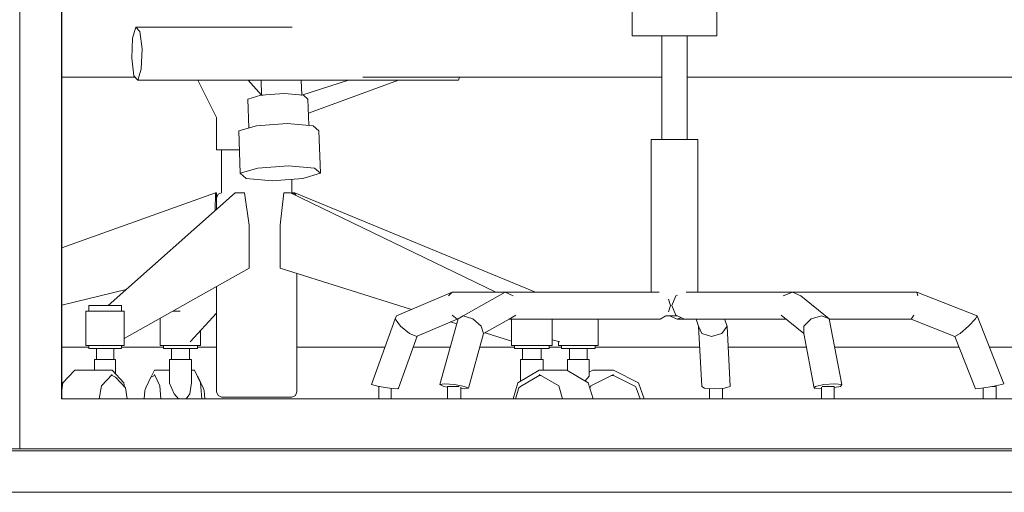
# Model space of a CAD drawing. Header units: millimetres. Extents: x -30280 to 309309, y -17460 to 4378.
# Tile 577 of 656: x 152909 to 153857, y -14962 to -14507. Entities that reach past the tile are written whole.
import ezdxf

# ---------------------------------------------------------------- set-up
doc = ezdxf.new("R2010")
doc.units = ezdxf.units.MM
doc.header["$MEASUREMENT"] = 0
doc.linetypes.add('Wipeout_Contour', pattern=[1000, 0, -1000])
for name, color, linetype, lineweight in [('P1_PLANTA PRIMERA_4_10_ESTR_Fotjats_Pluma_Nº__1', 7, 'Continuous', 5), ('P1_PLANTA PRIMERA_4_12_FAÇ_Façana_Pluma_Nº__1', 7, 'Continuous', 5), ('P1_PLANTA PRIMERA_4_12_FAÇ_Façana_Pluma_Nº__47', 7, 'Continuous', 20), ('P1_PLANTA PRIMERA_4_Nuevo_08_E_Envans secs_Pluma_Nº__1', 7, 'Continuous', 5), ('P1_PLANTA PRIMERA_4_Nuevo_09_EI_Mobiliari general_Pluma_Nº__1', 7, 'Continuous', 5), ('P1_PLANTA PRIMERA_4_Nuevo_14_PAV_Soft Light Grey 0554_Pluma_Nº__29', 7, 'Continuous', 20)]:
    doc.layers.add(name, color=color, linetype=linetype, lineweight=lineweight)
for name, color, linetype in [('P1_PLANTA PRIMERA_4_12_FAÇ_Façana', 7, 'Continuous'), ('P1_PLANTA PRIMERA_4_Nuevo_08_E_Envans secs', 7, 'Continuous'), ('P1_PLANTA PRIMERA_4_Nuevo_09_EI_Mobiliari general', 7, 'Continuous')]:
    doc.layers.add(name, color=color, linetype=linetype)

msp = doc.modelspace()

# ---------------------------------------------------------------- linework, layer by layer
at = {"layer": 'P1_PLANTA PRIMERA_4_10_ESTR_Fotjats_Pluma_Nº__1', "color": 7, "linetype": 'Continuous', "lineweight": 5}
msp.add_line((164561.98, -14962.05), (140173.67, -14962.05), dxfattribs=at)

# ---------------------------------------------------------------- wipeouts: each hides what was drawn before it
at = {"color": 254, "linetype": 'Wipeout_Contour', "lineweight": 0, "ltscale": 460891.31129}
msp.add_wipeout([(152909.35, -14862.11), (152909.35, -14872.05), (152909.5, -14862.1)], dxfattribs=at).dxf.layer = 'P1_PLANTA PRIMERA_4_12_FAÇ_Façana'

# ---------------------------------------------------------------- next in the draw order: wipeouts: each hides what was drawn before it
at = {"color": 254, "linetype": 'Wipeout_Contour', "lineweight": 0, "ltscale": 3788428.048967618}
msp.add_wipeout([(151929.43, -14920.05), (152109.25, -14920.05), (152109.25, -12822.05), (153097.12, -12822.05), (154230.12, -12822.05), (154230.12, -14920.05), (155537.96, -14920.05), (155537.96, -12822.05), (156437.96, -12822.05), (156437.96, -14920.05), (157818.19, -14920.05), (157818.19, -12822.05), (158718.18, -12822.05), (158718.18, -14920.05), (160090.33, -14920.05), (160090.33, -12822.05), (160990.33, -12822.05), (160990.33, -14920.05), (161049.99, -14920.05), (161049.99, -12850.05), (161049.87, -12800.05), (161068.87, -12800.05), (161068.87, -12475.05), (151929.43, -12475.05)], dxfattribs=at).dxf.layer = 'P1_PLANTA PRIMERA_4_Nuevo_08_E_Envans secs'

# ---------------------------------------------------------------- next in the draw order: wipeouts: each hides what was drawn before it
at = {"color": 254, "linetype": 'Wipeout_Contour', "lineweight": 0, "ltscale": 460790.899298}
msp.add_wipeout([(152909.35, -14492.05), (152909.35, -14562.05), (152909.5, -14492.05)], dxfattribs=at).dxf.layer = 'P1_PLANTA PRIMERA_4_Nuevo_09_EI_Mobiliari general'
at = {"color": 254, "linetype": 'Wipeout_Contour', "lineweight": 0, "ltscale": 460859.171408}
msp.add_wipeout([(152909.35, -14750.38), (152909.35, -14762.15), (152909.5, -14750.32)], dxfattribs=at).dxf.layer = 'P1_PLANTA PRIMERA_4_Nuevo_09_EI_Mobiliari general'
at = {"color": 254, "linetype": 'Wipeout_Contour', "lineweight": 0, "ltscale": 460881.388889}
msp.add_wipeout([(152909.35, -14820.52), (152909.35, -14852.12), (152909.5, -14820.92)], dxfattribs=at).dxf.layer = 'P1_PLANTA PRIMERA_4_Nuevo_09_EI_Mobiliari general'
at = {"color": 254, "linetype": 'Wipeout_Contour', "lineweight": 0, "ltscale": 460895.441774}
msp.add_wipeout([(152909.35, -14876.35), (152909.35, -14886.14), (152909.5, -14876.42)], dxfattribs=at).dxf.layer = 'P1_PLANTA PRIMERA_4_Nuevo_09_EI_Mobiliari general'

# ---------------------------------------------------------------- next in the draw order: wipeouts: each hides what was drawn before it
at = {"color": 254, "linetype": 'Wipeout_Contour', "lineweight": 0, "ltscale": 460856.211382}
msp.add_wipeout([(152909.35, -14740.85), (152909.35, -14750.38), (152909.5, -14740.8)], dxfattribs=at).dxf.layer = 'P1_PLANTA PRIMERA_4_Nuevo_09_EI_Mobiliari general'
at = {"color": 254, "linetype": 'Wipeout_Contour', "lineweight": 0, "ltscale": 460864.187125}
msp.add_wipeout([(152909.35, -14762.15), (152909.35, -14790.78), (152909.5, -14762.11)], dxfattribs=at).dxf.layer = 'P1_PLANTA PRIMERA_4_Nuevo_09_EI_Mobiliari general'
at = {"color": 254, "linetype": 'Wipeout_Contour', "lineweight": 0, "ltscale": 460888.321233}
msp.add_wipeout([(152909.35, -14852.12), (152909.35, -14860.65), (152909.5, -14852.52)], dxfattribs=at).dxf.layer = 'P1_PLANTA PRIMERA_4_Nuevo_09_EI_Mobiliari general'
at = {"color": 254, "linetype": 'Wipeout_Contour', "lineweight": 0, "ltscale": 460899.606551}
msp.add_wipeout([(152909.35, -14886.14), (152909.35, -14909.96), (152909.5, -14885.78)], dxfattribs=at).dxf.layer = 'P1_PLANTA PRIMERA_4_Nuevo_09_EI_Mobiliari general'

# ---------------------------------------------------------------- next in the draw order: wipeouts: each hides what was drawn before it
at = {"color": 254, "linetype": 'Wipeout_Contour', "lineweight": 0, "ltscale": 614240.709497}
msp.add_wipeout([(152909.5, -14872.05), (152949.5, -14872.05), (152949.5, -12862.05), (152909.5, -12862.05)], dxfattribs=at).dxf.layer = 'P1_PLANTA PRIMERA_4_Nuevo_08_E_Envans secs'

# ---------------------------------------------------------------- next in the draw order: linework, layer by layer
at = {"layer": 'P1_PLANTA PRIMERA_4_Nuevo_09_EI_Mobiliari general_Pluma_Nº__1', "color": 7, "linetype": 'Continuous', "lineweight": 5}
for p, q in [((152909.5, -14562.05), (152909.35, -14562.05)), ((152909.5, -14740.8), (152909.35, -14740.85)), ((152909.5, -14791.12), (152909.35, -14791.15)), ((152909.5, -14794.42), (152909.35, -14794.22)), ((152909.5, -14860.62), (152909.35, -14860.65)), ((152909.35, -14862.11), (152909.5, -14862.1))]:
    msp.add_line(p, q, dxfattribs=at)

# ---------------------------------------------------------------- next in the draw order: wipeouts: each hides what was drawn before it
at = {"color": 254, "linetype": 'Wipeout_Contour', "lineweight": 0, "ltscale": 925738.870361}
msp.add_wipeout([(152909.5, -14920.05), (154230.12, -14920.05), (154230.12, -14872.05), (154190.25, -14872.05), (152949.5, -14872.05), (152909.5, -14872.05)], dxfattribs=at).dxf.layer = 'P1_PLANTA PRIMERA_4_Nuevo_08_E_Envans secs'

# ---------------------------------------------------------------- next in the draw order: linework, layer by layer
at = {"layer": 'P1_PLANTA PRIMERA_4_12_FAÇ_Façana_Pluma_Nº__47', "color": 7, "linetype": 'Continuous', "lineweight": 20}
msp.add_line((152909.5, -14872.05), (152909.35, -14872.05), dxfattribs=at)
at = {"layer": 'P1_PLANTA PRIMERA_4_Nuevo_08_E_Envans secs_Pluma_Nº__1', "color": 7, "linetype": 'Continuous', "lineweight": 5}
for p, q in [((152909.5, -14872.05), (152909.5, -12862.05)), ((152909.35, -12872.05), (152909.35, -14872.05)), ((152909.35, -14872.05), (152909.35, -14920.05)), ((152909.5, -14920.05), (152909.5, -14872.05))]:
    msp.add_line(p, q, dxfattribs=at)
at = {"layer": 'P1_PLANTA PRIMERA_4_Nuevo_09_EI_Mobiliari general_Pluma_Nº__1', "color": 7, "linetype": 'Continuous', "lineweight": 5}
for p, q in [((152909.35, -14876.35), (152909.5, -14876.42)), ((152909.35, -14886.14), (152909.5, -14885.78)), ((152909.5, -14910.33), (152909.35, -14909.96)), ((152909.5, -14919.68), (152909.35, -14919.76))]:
    msp.add_line(p, q, dxfattribs=at)
at = {"layer": 'P1_PLANTA PRIMERA_4_Nuevo_14_PAV_Soft Light Grey 0554_Pluma_Nº__29', "color": 7, "linetype": 'Continuous', "lineweight": 20}
msp.add_line((161069.43, -14920.05), (151941.36, -14920.05), dxfattribs=at)
at = {"layer": 'P1_PLANTA PRIMERA_4_Nuevo_14_PAV_Soft Light Grey 0554_Pluma_Nº__29', "color": 7, "linetype": 'Continuous', "lineweight": 20, "flags": 128}
msp.add_lwpolyline([(161069.43, -14922.05), (151941.36, -14922.05)], dxfattribs=at)

# ---------------------------------------------------------------- next in the draw order: wipeouts: each hides what was drawn before it
at = {"color": 254, "linetype": 'Wipeout_Contour', "lineweight": 0, "ltscale": 616791.831278}
msp.add_wipeout([(152949.52, -14872.05), (154190.25, -14872.05), (154190.25, -12862.05), (152949.52, -12862.05)], dxfattribs=at).dxf.layer = 'P1_PLANTA PRIMERA_4_Nuevo_08_E_Envans secs'

# ---------------------------------------------------------------- next in the draw order: linework, layer by layer
at = {"layer": 'P1_PLANTA PRIMERA_4_12_FAÇ_Façana_Pluma_Nº__1', "color": 7, "linetype": 'Continuous', "lineweight": 5}
for p, q in [((152975.84, -14822.05), (152949.7, -14822.05)), ((153047.53, -14822.05), (153007.17, -14822.05)), ((153098.79, -14822.05), (153080.33, -14822.05)), ((153260.91, -14822.05), (153175.98, -14822.05)), ((153323.64, -14822.05), (153288.1, -14822.05)), ((153385.36, -14822.05), (153352.12, -14822.05)), ((153430.69, -14822.05), (153418.84, -14822.05)), ((153563.65, -14822.05), (153463.05, -14822.05)), ((153666.31, -14822.05), (153590.99, -14822.05)), ((153813.35, -14822.05), (153693.4, -14822.05)), ((153971.31, -14822.05), (153842.32, -14822.05))]:
    msp.add_line(p, q, dxfattribs=at)
at = {"layer": 'P1_PLANTA PRIMERA_4_Nuevo_08_E_Envans secs_Pluma_Nº__1', "color": 7, "linetype": 'Continuous', "lineweight": 5}
for p, q in [((152949.5, -12862.05), (152949.5, -14872.05)), ((152949.7, -14872.05), (152949.52, -12862.05)), ((152949.55, -14872.05), (152949.55, -12862.05)), ((152949.7, -12862.05), (152949.7, -14872.05)), ((152949.5, -14872.05), (154190.25, -14872.05))]:
    msp.add_line(p, q, dxfattribs=at)
at = {"layer": 'P1_PLANTA PRIMERA_4_Nuevo_09_EI_Mobiliari general_Pluma_Nº__1', "color": 7, "linetype": 'Continuous', "lineweight": 5}
for p, q in [((153498.79, -14522.05), (153498.79, -14482.05)), ((153580.16, -14522.05), (153580.16, -14482.05)), ((153021.21, -14513.83), (153017.93, -14524.48)), ((153025, -14518.12), (153021.21, -14513.83)), ((153021.21, -14513.83), (153171.36, -14513.83)), ((153017.93, -14524.48), (153017.09, -14543.84)), ((153027.08, -14534.84), (153025, -14518.12)), ((153502.24, -14522.05), (153498.79, -14522.05)), ((153527.5, -14522.05), (153502.24, -14522.05)), ((153527.27, -14622.05), (153527.27, -14522.05)), ((153559.77, -14522.05), (153527.5, -14522.05)), ((153551.68, -14622.05), (153551.68, -14522.05)), ((153580.16, -14522.05), (153559.77, -14522.05)), ((153017.09, -14543.84), (153019.18, -14560.56)), ((153026.24, -14554.2), (153027.08, -14534.84)), ((153020.5, -14562.05), (152949.7, -14562.05)), ((153019.18, -14560.56), (153022.97, -14564.85)), ((153022.97, -14564.85), (153026.24, -14554.2)), ((153527.27, -14562.05), (153239.52, -14562.05)), ((153331.72, -14564.85), (153332.58, -14562.05)), ((154190.25, -14562.05), (153551.68, -14562.05)), ((153022.97, -14564.85), (153080.86, -14564.85)), ((153080.86, -14564.85), (153098.79, -14600.84)), ((153080.86, -14564.85), (153129.1, -14564.85)), ((153142.06, -14579.24), (153129.1, -14564.85)), ((153129.1, -14564.85), (153225.59, -14564.85)), ((153142.06, -14579.24), (153141.57, -14564.85)), ((153180.66, -14579.24), (153180.16, -14564.85)), ((153225.59, -14564.85), (153180.66, -14579.24)), ((153187.08, -14596.75), (153273.83, -14564.85)), ((153225.59, -14564.85), (153273.83, -14564.85)), ((153273.83, -14564.85), (153331.72, -14564.85)), ((153128.73, -14583.22), (153141.44, -14579.4)), ((153141.44, -14579.4), (153163.67, -14577.82)), ((153143.69, -14579.24), (153142.06, -14579.24)), ((153163.67, -14577.82), (153182.38, -14579.4)), ((153180.66, -14579.24), (153180.49, -14579.24)), ((153182.38, -14579.4), (153186.62, -14583.22)), ((153128.73, -14583.22), (153129.68, -14610.97)), ((153186.62, -14583.22), (153187.49, -14608.39)), ((153098.79, -14631.92), (153098.79, -14600.84)), ((153120.13, -14613.83), (153137.09, -14608.74)), ((153137.09, -14608.74), (153166.72, -14606.64)), ((153166.72, -14606.64), (153191.67, -14608.74)), ((153191.67, -14608.74), (153197.32, -14613.83)), ((153120.13, -14613.83), (153121.54, -14654.65)), ((153197.32, -14613.83), (153198.73, -14654.65)), ((153519, -14622.05), (153517.1, -14622.05)), ((153517.1, -14769.05), (153517.1, -14622.05)), ((153532.89, -14622.05), (153519, -14622.05)), ((153550.64, -14622.05), (153532.89, -14622.05)), ((153561.85, -14622.05), (153550.64, -14622.05)), ((153561.85, -14769.05), (153561.85, -14622.05)), ((153115.83, -14631.92), (153098.79, -14631.92)), ((153103.61, -14631.92), (153103.61, -14673.37)), ((153120.76, -14631.92), (153115.83, -14631.92)), ((153138.5, -14649.56), (153168.13, -14647.45)), ((153168.13, -14647.45), (153193.08, -14649.56)), ((153121.54, -14654.65), (153138.5, -14649.56)), ((153127.2, -14659.74), (153121.54, -14654.65)), ((153198.73, -14654.65), (153181.78, -14659.74)), ((153193.08, -14649.56), (153198.73, -14654.65)), ((153152.15, -14661.85), (153127.2, -14659.74)), ((153181.78, -14659.74), (153152.15, -14661.85)), ((153171.15, -14660.5), (153171.15, -14673.37)), ((153097.64, -14673.37), (152949.7, -14726.39)), ((153116.76, -14673.37), (152994.54, -14782.17)), ((153097.64, -14673.37), (153097.35, -14690.65)), ((153098.69, -14673.37), (153097.64, -14673.37)), ((153098.79, -14678.87), (153098.69, -14673.37)), ((153100.2, -14674.89), (153098.79, -14678.55)), ((153103.61, -14673.37), (153100.2, -14674.89)), ((153116.76, -14673.37), (153125.76, -14673.37)), ((153125.76, -14673.37), (153130.26, -14704.45)), ((153160.02, -14704.45), (153163.33, -14673.37)), ((153163.33, -14673.37), (153169.94, -14673.37)), ((153169.94, -14673.37), (153367.56, -14769.05)), ((153171.15, -14673.37), (153174.56, -14674.89)), ((153174.03, -14673.37), (153171.15, -14673.37)), ((153174.14, -14674.7), (153174.03, -14673.37)), ((153174.03, -14673.37), (153405.82, -14769.05)), ((153174.56, -14674.89), (153174.9, -14675.77)), ((153098.79, -14678.55), (153098.79, -14689.37)), ((153130.26, -14704.45), (153130.26, -14745.9)), ((153160.02, -14745.9), (153160.02, -14704.45)), ((153130.26, -14745.9), (153009.93, -14813.81)), ((153160.02, -14745.9), (153286.44, -14785.88)), ((153175.98, -14750.95), (153175.98, -14865.06)), ((153011.9, -14766.71), (152949.7, -14781.54)), ((153098.79, -14763.66), (153098.79, -14865.06)), ((153272.04, -14792.11), (153325.35, -14769.05)), ((153321.89, -14772.86), (153325.35, -14769.05)), ((153325.35, -14769.05), (153376.56, -14769.05)), ((153336, -14792.11), (153376.56, -14769.05)), ((153384.19, -14772.86), (153376.56, -14769.05)), ((153376.56, -14769.05), (153524.62, -14769.05)), ((153652.92, -14769.05), (153550.64, -14769.05)), ((153652.92, -14769.05), (153643.97, -14772.86)), ((153772.5, -14769.05), (153652.92, -14769.05)), ((153661.09, -14772.86), (153652.92, -14769.05)), ((153772.5, -14769.05), (153773.51, -14772.86)), ((153830.52, -14792.11), (153772.5, -14769.05)), ((153535.65, -14782.05), (153533.72, -14776.02)), ((153540.56, -14772.86), (153537.01, -14782.05)), ((153542.38, -14772.05), (153540.56, -14772.86)), ((153688.21, -14795), (153661.09, -14772.86)), ((152983.45, -14787.35), (152973.08, -14787.35)), ((152973.08, -14787.35), (152973.08, -14820.51)), ((152984.65, -14782.17), (152975.84, -14782.17)), ((152975.84, -14782.17), (152975.84, -14787.35)), ((152998.53, -14787.35), (152983.45, -14787.35)), ((152997.48, -14782.17), (152984.65, -14782.17)), ((153006.8, -14782.17), (152997.48, -14782.17)), ((153009.5, -14787.35), (152998.53, -14787.35)), ((153007.17, -14782.17), (153006.8, -14782.17)), ((153007.17, -14782.17), (153007.17, -14787.35)), ((153009.93, -14787.35), (153009.5, -14787.35)), ((153009.93, -14787.35), (153009.93, -14820.51)), ((153063.83, -14787.35), (153056.82, -14787.35)), ((153098.79, -14789.5), (153073.34, -14817.15)), ((153533.72, -14788.08), (153535.65, -14782.05)), ((153537.01, -14782.05), (153540.56, -14791.24)), ((153044.63, -14794.22), (153044.63, -14820.51)), ((153247.8, -14858.27), (153270.71, -14795)), ((153270.71, -14795), (153272.04, -14792.11)), ((153275.86, -14801.97), (153270.71, -14795)), ((153291.86, -14811.68), (153330.3, -14795.05)), ((153313.66, -14858.27), (153331.09, -14795)), ((153324.02, -14797.77), (153329.82, -14799.6)), ((153330.3, -14795.05), (153325.4, -14791.24)), ((153330.3, -14795.05), (153331.07, -14795.05)), ((153336, -14792.11), (153331.09, -14795)), ((153345.25, -14795), (153336, -14792.11)), ((153353.42, -14801.97), (153345.25, -14795)), ((153355.7, -14809.05), (153380.33, -14795.05)), ((153380.33, -14795.05), (153386.86, -14791.24)), ((153380.33, -14795.05), (153525.63, -14795.05)), ((153382.41, -14795.05), (153382.41, -14820.51)), ((153421.8, -14795.05), (153421.8, -14820.51)), ((153465.9, -14795.05), (153465.9, -14820.51)), ((153525.63, -14795.05), (153531.21, -14792.05)), ((153532.89, -14792.05), (153530.62, -14792.05)), ((153542.38, -14792.05), (153532.89, -14792.05)), ((153542.08, -14795.05), (153534.46, -14792.05)), ((153540.56, -14791.24), (153549.12, -14795.05)), ((153545.81, -14793.58), (153542.08, -14795.05)), ((153549.12, -14795.05), (153542.08, -14795.05)), ((153646.78, -14795.05), (153549.12, -14795.05)), ((153562.61, -14801.97), (153560.33, -14795.05)), ((153589.95, -14801.97), (153587.66, -14795.05)), ((153663.79, -14808.94), (153642.12, -14791.24)), ((153671.09, -14795), (153663.9, -14801.97)), ((153681.16, -14792.11), (153671.09, -14795)), ((153688.21, -14795), (153681.16, -14792.11)), ((153700.34, -14858.27), (153688.21, -14795)), ((153767.11, -14795.05), (153688.22, -14795.05)), ((153769.69, -14791.24), (153767.11, -14795.05)), ((153809.32, -14811.83), (153767.11, -14795.05)), ((153829.21, -14795), (153822.45, -14801.97)), ((153830.52, -14792.11), (153829.21, -14795)), ((153856.31, -14857.58), (153830.52, -14792.11)), ((153083.23, -14806.4), (153083.23, -14820.51)), ((153284.48, -14808.94), (153275.86, -14801.97)), ((153291.52, -14811.83), (153284.48, -14808.94)), ((153341.22, -14861.63), (153355.73, -14808.94)), ((153355.73, -14808.94), (153353.42, -14801.97)), ((153357.13, -14808.24), (153382.41, -14816.24)), ((153565.63, -14808.94), (153562.61, -14801.97)), ((153565.61, -14859.95), (153562.61, -14801.97)), ((153574.89, -14811.83), (153565.63, -14808.94)), ((153584.96, -14808.94), (153574.89, -14811.83)), ((153589.95, -14801.97), (153584.96, -14808.94)), ((153592.94, -14859.95), (153589.95, -14801.97)), ((153663.9, -14801.97), (153663.79, -14808.94)), ((153673.9, -14861.63), (153663.79, -14808.94)), ((153814.22, -14808.94), (153809.32, -14811.83)), ((153822.45, -14801.97), (153814.22, -14808.94)), ((153273.77, -14861.63), (153291.86, -14811.68)), ((153421.8, -14815.21), (153428.94, -14817.15)), ((153427.83, -14816.85), (153427.83, -14820.51)), ((153829.22, -14862.33), (153809.32, -14811.83)), ((152983.45, -14820.51), (152973.08, -14820.51)), ((152975.84, -14820.51), (152975.84, -14823.61)), ((152984.65, -14823.61), (152975.84, -14823.61)), ((152983.21, -14833.98), (152983.21, -14823.61)), ((152998.53, -14820.51), (152983.45, -14820.51)), ((152997.48, -14823.61), (152984.65, -14823.61)), ((153006.8, -14823.61), (152997.48, -14823.61)), ((153009.5, -14820.51), (152998.53, -14820.51)), ((152999.8, -14833.98), (152999.8, -14823.61)), ((153007.17, -14823.61), (153006.8, -14823.61)), ((153007.17, -14820.51), (153007.17, -14823.61)), ((153009.93, -14820.51), (153009.5, -14820.51)), ((153053.16, -14820.51), (153044.63, -14820.51)), ((153047.53, -14820.51), (153047.53, -14823.61)), ((153054.77, -14823.61), (153047.53, -14823.61)), ((153067.99, -14820.51), (153053.16, -14820.51)), ((153067.38, -14823.61), (153054.77, -14823.61)), ((153055.25, -14833.98), (153055.25, -14823.61)), ((153077.97, -14823.61), (153067.38, -14823.61)), ((153080.45, -14820.51), (153067.99, -14820.51)), ((153072.61, -14833.98), (153072.61, -14823.61)), ((153080.33, -14823.61), (153077.97, -14823.61)), ((153080.33, -14820.51), (153080.33, -14823.61)), ((153083.23, -14820.51), (153080.45, -14820.51)), ((153388.88, -14820.51), (153382.41, -14820.51)), ((153385.36, -14820.51), (153385.36, -14823.61)), ((153390.86, -14823.61), (153385.36, -14823.61)), ((153403.09, -14820.51), (153388.88, -14820.51)), ((153402.94, -14823.61), (153390.86, -14823.61)), ((153393.24, -14833.98), (153393.24, -14823.61)), ((153414.54, -14823.61), (153402.94, -14823.61)), ((153416.73, -14820.51), (153403.09, -14820.51)), ((153410.97, -14833.98), (153410.97, -14823.61)), ((153418.84, -14823.61), (153414.54, -14823.61)), ((153421.8, -14820.51), (153416.73, -14820.51)), ((153418.84, -14820.51), (153418.84, -14823.61)), ((153429.77, -14820.51), (153427.83, -14820.51)), ((153441.72, -14820.51), (153429.77, -14820.51)), ((153430.69, -14820.51), (153430.69, -14823.61)), ((153432.33, -14823.61), (153430.69, -14823.61)), ((153442.49, -14823.61), (153432.33, -14823.61)), ((153438.3, -14833.98), (153438.3, -14823.61)), ((153456.69, -14820.51), (153441.72, -14820.51)), ((153455.21, -14823.61), (153442.49, -14823.61)), ((153463.05, -14823.61), (153455.21, -14823.61)), ((153455.43, -14833.98), (153455.43, -14823.61)), ((153465.9, -14820.51), (153456.69, -14820.51)), ((153463.05, -14820.51), (153463.05, -14823.61)), ((152987.07, -14833.98), (152981.37, -14833.98)), ((152981.37, -14844.34), (152981.37, -14833.98)), ((152995.37, -14833.98), (152987.07, -14833.98)), ((153001.4, -14833.98), (152995.37, -14833.98)), ((153001.64, -14833.98), (153001.4, -14833.98)), ((153001.64, -14847.98), (153001.64, -14833.98)), ((153058, -14833.98), (153053.32, -14833.98)), ((153053.32, -14856.19), (153053.32, -14833.98)), ((153066.16, -14833.98), (153058, -14833.98)), ((153073.01, -14833.98), (153066.16, -14833.98)), ((153074.54, -14833.98), (153073.01, -14833.98)), ((153074.54, -14856.19), (153074.54, -14833.98)), ((153394.83, -14833.98), (153391.27, -14833.98)), ((153391.27, -14854.95), (153391.27, -14833.98)), ((153402.65, -14833.98), (153394.83, -14833.98)), ((153410.15, -14833.98), (153402.65, -14833.98)), ((153412.94, -14833.98), (153410.15, -14833.98)), ((153412.94, -14844.34), (153412.94, -14833.98)), ((153437.46, -14833.98), (153436.4, -14833.98)), ((153436.4, -14844.68), (153436.4, -14833.98)), ((153444.04, -14833.98), (153437.46, -14833.98)), ((153452.27, -14833.98), (153444.04, -14833.98)), ((153457.34, -14833.98), (153452.27, -14833.98)), ((153457.34, -14850.02), (153457.34, -14833.98)), ((152962.22, -14844.34), (152950.83, -14856.48)), ((152962.22, -14844.34), (152998.22, -14844.34)), ((153009.62, -14856.48), (152998.22, -14844.34)), ((153038.95, -14844.34), (153035.85, -14850.9)), ((153053.32, -14844.34), (153038.95, -14844.34)), ((153077.55, -14844.34), (153074.54, -14844.34)), ((153083.29, -14856.48), (153077.55, -14844.34)), ((153388.67, -14856.48), (153409.35, -14844.34)), ((153409.35, -14844.34), (153435.81, -14844.34)), ((153435.81, -14844.34), (153456.49, -14856.48)), ((153457.34, -14846.17), (153460.98, -14844.34)), ((153480.63, -14844.34), (153460.98, -14844.34)), ((153480.63, -14844.34), (153504.81, -14856.48)), ((152950.83, -14856.48), (152949.7, -14863.5)), ((152998.22, -14848.48), (152987.96, -14859.41)), ((152998.22, -14849.52), (152997.25, -14849.52)), ((153001.4, -14851.04), (152998.22, -14849.52)), ((153010.96, -14861.21), (153001.4, -14851.04)), ((153010.26, -14860.47), (153009.62, -14856.48)), ((153035.54, -14851.04), (153030.73, -14861.21)), ((153035.54, -14851.04), (153038.95, -14849.52)), ((153044.12, -14859.41), (153038.95, -14848.48)), ((153038.95, -14849.52), (153039.44, -14849.52)), ((153053.55, -14856.74), (153053.32, -14856.19)), ((153074.51, -14856.43), (153073.01, -14867.25)), ((153074.54, -14856.19), (153074.51, -14856.43)), ((153080.96, -14851.04), (153080.65, -14850.9)), ((153085.77, -14861.21), (153080.96, -14851.04)), ((153084.55, -14872.05), (153083.29, -14856.48)), ((153384.12, -14872.05), (153388.67, -14856.48)), ((153391.25, -14860.14), (153409.35, -14849.52)), ((153409.35, -14848.48), (153427.97, -14859.41)), ((153409.35, -14849.52), (153411.12, -14849.52)), ((153457.34, -14850.02), (153453.48, -14854.71)), ((153456.49, -14856.48), (153461.04, -14872.05)), ((153458.86, -14859.41), (153480.63, -14848.48)), ((153480.63, -14849.52), (153478.56, -14849.52)), ((153480.63, -14849.52), (153501.78, -14860.14)), ((153504.81, -14856.48), (153510.13, -14872.05)), ((152950.18, -14860.47), (152949.7, -14860.99)), ((152987.96, -14859.41), (152985.92, -14872.05)), ((153012.7, -14872.05), (153010.96, -14861.21)), ((153029.82, -14863.8), (153029.16, -14872.05)), ((153029.82, -14863.8), (153030.73, -14861.21)), ((153045.14, -14872.05), (153044.12, -14859.41)), ((153058, -14867.25), (153053.55, -14856.74)), ((153086.68, -14863.8), (153085.77, -14861.21)), ((153087.34, -14872.05), (153086.68, -14863.8)), ((153098.79, -14865.06), (153100.2, -14868.72)), ((153175.98, -14865.06), (153174.56, -14868.72)), ((153254.87, -14859.95), (153247.8, -14858.27)), ((153255.5, -14860.05), (153254.8, -14860.05)), ((153254.8, -14872.05), (153254.8, -14860.05)), ((153265.41, -14861.63), (153254.87, -14859.95)), ((153273.24, -14862.33), (153265.41, -14861.63)), ((153266.78, -14872.05), (153266.78, -14861.75)), ((153273.77, -14861.63), (153273.24, -14862.33)), ((153317.97, -14857.58), (153313.66, -14858.27)), ((153313.66, -14858.27), (153317.43, -14859.95)), ((153317.43, -14859.95), (153321.08, -14860.59)), ((153327.82, -14858.27), (153317.97, -14857.58)), ((153323.07, -14860.05), (153321.08, -14860.05)), ((153321.08, -14872.05), (153321.08, -14860.05)), ((153327.62, -14860.05), (153323.07, -14860.05)), ((153332.06, -14860.05), (153327.62, -14860.05)), ((153337.45, -14859.95), (153327.82, -14858.27)), ((153332.29, -14860.05), (153332.06, -14860.05)), ((153333.8, -14872.05), (153333.8, -14860.73)), ((153333.8, -14862.11), (153336.91, -14862.33)), ((153336.91, -14862.33), (153341.22, -14861.63)), ((153341.22, -14861.63), (153337.45, -14859.95)), ((153386.51, -14872.05), (153389.67, -14861.21)), ((153389.67, -14861.21), (153391.25, -14860.14)), ((153427.97, -14859.41), (153431.66, -14872.05)), ((153458.05, -14861.8), (153458.86, -14859.41)), ((153502.64, -14861.21), (153501.78, -14860.14)), ((153502.64, -14861.21), (153506.34, -14872.05)), ((153568.35, -14861.63), (153565.61, -14859.95)), ((153577.5, -14862.33), (153568.35, -14861.63)), ((153572.97, -14872.05), (153572.97, -14861.98)), ((153587.68, -14861.63), (153577.5, -14862.33)), ((153585.58, -14872.05), (153585.58, -14861.77)), ((153592.94, -14859.95), (153587.68, -14861.63)), ((153675.02, -14859.95), (153673.9, -14861.63)), ((153673.9, -14861.63), (153680.53, -14862.33)), ((153683.23, -14858.27), (153675.02, -14859.95)), ((153680.53, -14862.33), (153681.02, -14862.29)), ((153681.02, -14872.05), (153681.02, -14860.73)), ((153681.53, -14860.05), (153681.47, -14860.05)), ((153685.32, -14860.05), (153681.53, -14860.05)), ((153693.72, -14857.58), (153683.23, -14858.27)), ((153690.16, -14860.05), (153685.32, -14860.05)), ((153693.22, -14860.05), (153690.16, -14860.05)), ((153693.22, -14861.18), (153699.22, -14859.95)), ((153693.22, -14872.05), (153693.22, -14860.05)), ((153700.34, -14858.27), (153693.72, -14857.58)), ((153699.22, -14859.95), (153700.34, -14858.27)), ((153834.97, -14861.63), (153829.22, -14862.33)), ((153845.3, -14859.95), (153834.97, -14861.63)), ((153836.51, -14872.05), (153836.51, -14861.38)), ((153848.01, -14860.05), (153844.68, -14860.05)), ((153854.14, -14858.27), (153845.3, -14859.95)), ((153849.02, -14860.05), (153848.01, -14860.05)), ((153849.02, -14872.05), (153849.02, -14860.05)), ((153856.31, -14857.58), (153854.14, -14858.27)), ((153062.2, -14872.05), (153058, -14867.25)), ((153073.01, -14867.25), (153069.49, -14872.05)), ((153100.2, -14868.72), (153103.61, -14870.24)), ((153118.52, -14870.24), (153103.61, -14870.24)), ((153144.48, -14870.24), (153118.52, -14870.24)), ((153166.28, -14870.24), (153144.48, -14870.24)), ((153171.15, -14870.24), (153166.28, -14870.24)), ((153174.56, -14868.72), (153171.15, -14870.24))]:
    msp.add_line(p, q, dxfattribs=at)

doc.saveas('drawing.dxf')
